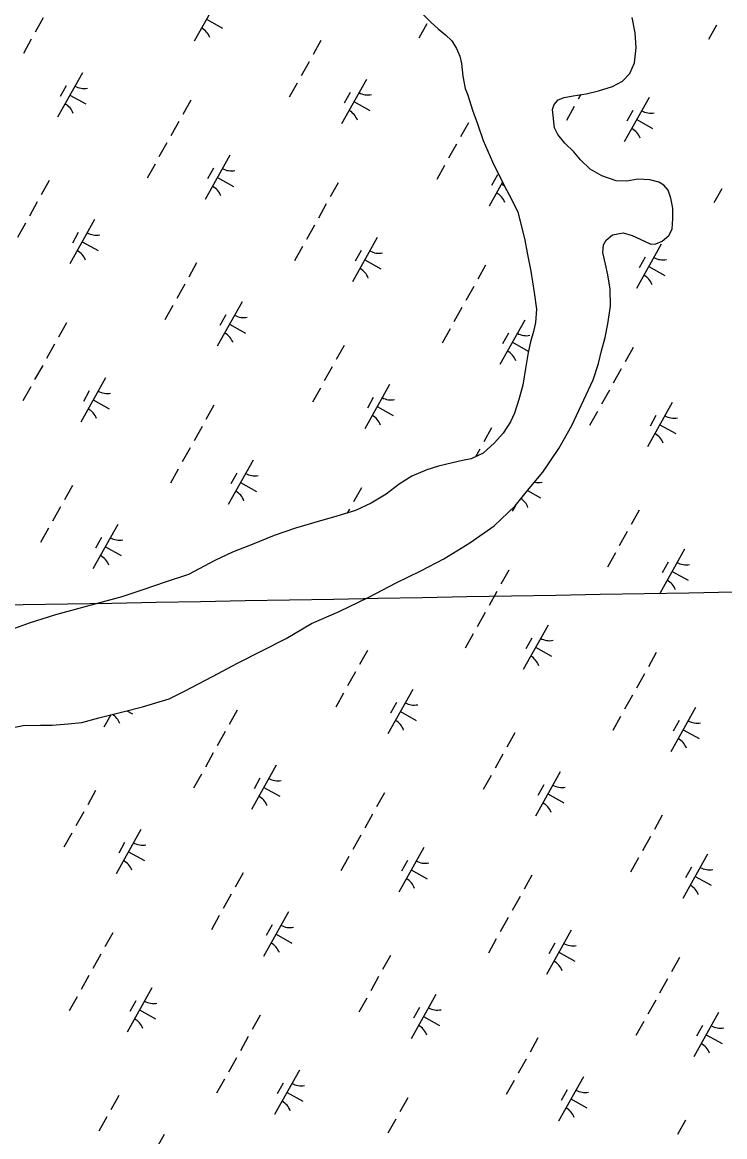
# Model space of a CAD drawing. Extents: x 3923531 to 3943530, y 207391 to 229799.
# Drawn here: x 3934363 to 3935055, y 223518 to 224615 of the extents above; entities that cross this region are included whole.
import ezdxf

# ---------------------------------------------------------------- set-up
doc = ezdxf.new("R2010")
doc.units = 0
for name, color, linetype in [('V-GRID-MAJR', 7, 'Continuous'), ('V-TOPO-SHOR', 7, 'Continuous'), ('V-WETL-SWMP', 7, 'Continuous')]:
    doc.layers.add(name, color=color, linetype=linetype)

msp = doc.modelspace()

# ---------------------------------------------------------------- linework, layer by layer
at = {"layer": 'V-GRID-MAJR'}
msp.add_spline([(3932746.5, 224012.7), (3935544, 224062.6), (3939589.6, 224135.2)], degree=3, dxfattribs=at)
at = {"layer": 'V-TOPO-SHOR'}
for points in [[(3934756.9, 224623.2), (3934765.7, 224614.5), (3934772.5, 224608.1), (3934779.6, 224602.2), (3934786, 224596.3), (3934790.7, 224588.8), (3934793.9, 224581.2), (3934795.5, 224574.1), (3934796.8, 224561.8), (3934799.2, 224549.5), (3934801.6, 224542.8), (3934806.4, 224528.1), (3934811.2, 224514.7), (3934816.8, 224498.4), (3934825.9, 224477.4), (3934836.7, 224455.2), (3934845.5, 224439.4), (3934851.1, 224427.9), (3934854.7, 224413.6), (3934857.9, 224400.2), (3934860.3, 224387.9), (3934863.9, 224369.6), (3934867.1, 224348.6), (3934869.2, 224332.4), (3934868.4, 224319.3), (3934866.5, 224310.2), (3934863.3, 224300.2), (3934861, 224289.5), (3934858.6, 224274), (3934855.9, 224257.4), (3934852, 224243.5), (3934847.6, 224230), (3934843.7, 224221.3), (3934836.6, 224210.1), (3934827.9, 224200.6), (3934816.8, 224190.7), (3934804.9, 224185.1), (3934796.6, 224183.5), (3934786.7, 224181.1), (3934772.8, 224177.8), (3934761.3, 224174.2), (3934746.7, 224167.9), (3934734, 224159.9), (3934721.3, 224150.3), (3934706.7, 224141.2), (3934691.2, 224134), (3934672.6, 224128.4), (3934651.2, 224122.4), (3934632.2, 224116.8), (3934611.2, 224109.6), (3934589.4, 224100.8), (3934570, 224093.2), (3934552.6, 224084.8), (3934526.8, 224071.3), (3934503.8, 224063.7), (3934481.6, 224056.1), (3934461, 224049.3), (3934395.6, 224031.3), (3934369.9, 224023.3), (3934348.1, 224015.3)], [(3934803.8, 224102.4), (3934827.6, 224119.1), (3934848.2, 224138.6), (3934862, 224155.7), (3934875.5, 224172), (3934891.3, 224195), (3934904.3, 224217.7), (3934925.2, 224262.6), (3934930.3, 224278.9), (3934933.5, 224291.2), (3934937, 224304.3), (3934939.7, 224317.8), (3934942.1, 224335.2), (3934942, 224351.9), (3934939.6, 224366.2), (3934937.2, 224376.5), (3934934.8, 224388), (3934935.2, 224395.5), (3934937.9, 224400.3), (3934944.3, 224405.5), (3934954.6, 224407.5), (3934963.7, 224404.7), (3934975.6, 224399.2), (3934982, 224396.4), (3934986.7, 224396.5), (3934993.1, 224399.2), (3934999.8, 224404.8), (3935003, 224411.2), (3935003.7, 224421.5), (3935003.7, 224431.8), (3935001.7, 224441.7), (3934998.9, 224449.3), (3934994.9, 224454.4), (3934989.8, 224457.2), (3934981, 224459.5), (3934969.1, 224460.3), (3934958.4, 224458.3), (3934947.7, 224458.6), (3934933.8, 224463.4), (3934922.3, 224470.1), (3934912.7, 224479.2), (3934906, 224487.1), (3934897.2, 224495.8), (3934890.4, 224504.1), (3934887.2, 224510.9), (3934885.2, 224528.7), (3934886.8, 224533.9), (3934890.7, 224538.2), (3934896.7, 224540.6), (3934905.4, 224542.2), (3934918.1, 224544.3), (3934930.4, 224547.1), (3934944.3, 224551.5), (3934954.2, 224556.7), (3934961.3, 224564.2), (3934966, 224574.9), (3934967.6, 224589.6), (3934966.4, 224604.3), (3934963.5, 224619.4)], [(3934342.1, 223918.2), (3934363.9, 223922.6), (3934381, 223922.7), (3934392.5, 223922.7), (3934408.3, 223924), (3934421.8, 223925.6), (3934438.5, 223930), (3934461.9, 223936), (3934481.3, 223940.8), (3934507.5, 223948.8), (3934522.9, 223956.4), (3934550.3, 223970.8), (3934575.6, 223984.3), (3934622.8, 224008.2), (3934647.7, 224023), (3934675.1, 224034.6), (3934704.4, 224048.9), (3934731.3, 224062.9), (3934755.5, 224074.9), (3934778.1, 224086.4), (3934803.8, 224102.4)]]:
    msp.add_lwpolyline(points, dxfattribs=at)
at = {"layer": 'V-WETL-SWMP'}
for p, q in [((3934556.6, 224639.6), (3934532.2, 224596)), ((3934383.6, 224619.1), (3934375.8, 224605.1)), ((3934544.4, 224617.8), (3934560.1, 224609)), ((3934761.3, 224613), (3934753.5, 224599.1)), ((3934756.9, 224623.2), (3934765.7, 224614.5)), ((3934765.7, 224614.5), (3934772.5, 224608.1)), ((3934772.5, 224608.1), (3934779.6, 224602.2)), ((3934779.6, 224602.2), (3934786, 224596.3)), ((3935046.5, 224611.8), (3935038.7, 224597.8)), ((3934371.9, 224598.1), (3934364.1, 224584.1)), ((3934657.1, 224596.9), (3934649.3, 224582.9)), ((3934786, 224596.3), (3934790.7, 224588.8)), ((3934790.7, 224588.8), (3934793.9, 224581.2)), ((3934793.9, 224581.2), (3934795.5, 224574.1)), ((3934645.4, 224575.9), (3934637.6, 224561.9)), ((3934795.5, 224574.1), (3934796.8, 224561.8)), ((3934422.2, 224565), (3934397.8, 224521.3)), ((3934701.8, 224558.5), (3934677.4, 224514.8)), ((3934796.8, 224561.8), (3934799.2, 224549.5)), ((3934406.2, 224552.1), (3934400.3, 224541.7)), ((3934633.7, 224554.9), (3934625.9, 224541)), ((3934799.2, 224549.5), (3934801.6, 224542.8)), ((3934410, 224543.1), (3934425.7, 224534.4)), ((3934528.9, 224537.9), (3934521.1, 224524)), ((3934685.8, 224545.7), (3934680, 224535.2)), ((3934689.6, 224536.7), (3934705.3, 224527.9)), ((3934801.6, 224542.8), (3934806.4, 224528.1)), ((3934913, 224543.5), (3934910.5, 224538.9)), ((3934980.2, 224540.7), (3934955.8, 224497)), ((3934806.4, 224528.1), (3934811.2, 224514.7)), ((3934906.6, 224531.9), (3934898.8, 224517.9)), ((3934964.2, 224527.9), (3934958.4, 224517.4)), ((3934517.1, 224517), (3934509.3, 224503)), ((3934802.3, 224515.7), (3934794.5, 224501.8)), ((3934811.2, 224514.7), (3934816.8, 224498.4)), ((3934968, 224518.9), (3934983.7, 224510.1)), ((3934505.4, 224496), (3934497.6, 224482.1)), ((3934790.6, 224494.8), (3934782.8, 224480.8)), ((3934816.8, 224498.4), (3934825.9, 224477.4)), ((3934567.4, 224483.8), (3934543, 224440.2)), ((3934493.7, 224475.1), (3934485.9, 224461.1)), ((3934551.4, 224471), (3934545.5, 224460.5)), ((3934778.9, 224473.8), (3934771.1, 224459.9)), ((3934825.9, 224477.4), (3934836.7, 224455.2)), ((3934389.5, 224458.9), (3934381.7, 224444.9)), ((3934555.2, 224462), (3934570.9, 224453.2)), ((3934831, 224464.5), (3934825.2, 224454.1)), ((3934674.1, 224456.8), (3934666.3, 224442.8)), ((3934835.8, 224457.2), (3934822.6, 224433.7)), ((3934834.8, 224455.5), (3934837.3, 224454.1)), ((3934836.7, 224455.2), (3934845.5, 224439.4)), ((3935051.8, 224450.8), (3935044, 224436.8)), ((3934377.8, 224437.9), (3934370, 224424)), ((3934845.5, 224439.4), (3934851.1, 224427.9)), ((3934662.4, 224435.9), (3934654.6, 224421.9)), ((3934851.1, 224427.9), (3934854.7, 224413.6)), ((3934366.1, 224417), (3934358.3, 224403)), ((3934434.2, 224420.5), (3934409.8, 224376.9)), ((3934650.7, 224414.9), (3934642.9, 224400.9)), ((3934418.2, 224407.7), (3934412.3, 224397.2)), ((3934854.7, 224413.6), (3934857.9, 224400.2)), ((3934422, 224398.7), (3934437.7, 224389.9)), ((3934639, 224394), (3934631.1, 224380)), ((3934712.6, 224402.7), (3934688.2, 224359.1)), ((3934857.9, 224400.2), (3934860.3, 224387.9)), ((3934992.2, 224396.2), (3934967.9, 224352.6)), ((3934696.6, 224389.9), (3934690.8, 224379.4)), ((3934860.3, 224387.9), (3934863.9, 224369.6)), ((3934976.2, 224383.4), (3934970.4, 224372.9)), ((3934534.7, 224377.8), (3934526.9, 224363.8)), ((3934700.4, 224380.9), (3934716.1, 224372.1)), ((3934819.3, 224375.7), (3934811.5, 224361.7)), ((3934980, 224374.4), (3934995.8, 224365.6)), ((3934863.9, 224369.6), (3934867.1, 224348.6)), ((3934523, 224356.8), (3934515.2, 224342.8)), ((3934807.6, 224354.7), (3934799.8, 224340.8)), ((3934579.4, 224339.4), (3934555, 224295.8)), ((3934867.1, 224348.6), (3934869.2, 224332.4)), ((3934511.3, 224335.9), (3934503.5, 224321.9)), ((3934795.9, 224333.8), (3934788.1, 224319.8)), ((3934869.2, 224332.4), (3934868.4, 224319.3)), ((3934406.5, 224318.8), (3934398.7, 224304.9)), ((3934563.4, 224326.6), (3934557.6, 224316.1)), ((3934567.2, 224317.6), (3934582.9, 224308.8)), ((3934857.8, 224321.6), (3934833.4, 224277.9)), ((3934868.4, 224319.3), (3934866.5, 224310.2)), ((3934784.2, 224312.8), (3934776.4, 224298.9)), ((3934841.8, 224308.8), (3934836, 224298.3)), ((3934866.5, 224310.2), (3934863.3, 224300.2)), ((3934394.8, 224297.9), (3934387, 224283.9)), ((3934680, 224296.6), (3934672.1, 224282.7)), ((3934845.6, 224299.8), (3934861.3, 224291)), ((3934863.3, 224300.2), (3934861, 224289.5)), ((3934964.5, 224294.6), (3934956.7, 224280.6)), ((3934861, 224289.5), (3934858.6, 224274)), ((3934383.1, 224276.9), (3934375.2, 224263)), ((3934668.2, 224275.7), (3934660.4, 224261.7)), ((3934858.6, 224274), (3934855.9, 224257.4)), ((3934952.8, 224273.6), (3934945, 224259.6)), ((3934445, 224264.8), (3934420.6, 224221.1)), ((3934371.3, 224256), (3934363.5, 224242)), ((3934429, 224251.9), (3934423.2, 224241.5)), ((3934656.5, 224254.7), (3934648.7, 224240.8)), ((3934724.6, 224258.3), (3934700.2, 224214.6)), ((3934855.9, 224257.4), (3934852, 224243.5)), ((3934941.1, 224252.7), (3934933.3, 224238.7)), ((3934432.8, 224242.9), (3934448.5, 224234.2)), ((3934708.6, 224245.5), (3934702.8, 224235)), ((3934852, 224243.5), (3934847.6, 224230)), ((3935003, 224240.5), (3934978.7, 224196.8)), ((3934551.7, 224237.7), (3934543.9, 224223.8)), ((3934712.4, 224236.5), (3934728.2, 224227.7)), ((3934847.6, 224230), (3934843.7, 224221.3)), ((3934929.4, 224231.7), (3934921.6, 224217.7)), ((3934843.7, 224221.3), (3934836.6, 224210.1)), ((3934987, 224227.6), (3934981.2, 224217.2)), ((3934990.9, 224218.6), (3935006.6, 224209.9)), ((3934540, 224216.8), (3934532.2, 224202.8)), ((3934825.2, 224215.5), (3934817.4, 224201.6)), ((3934836.6, 224210.1), (3934827.9, 224200.6)), ((3934528.3, 224195.8), (3934520.5, 224181.9)), ((3934827.9, 224200.6), (3934816.8, 224190.7)), ((3934804.9, 224185.1), (3934796.6, 224183.5)), ((3934816.8, 224190.7), (3934804.9, 224185.1)), ((3934813.5, 224194.6), (3934809.3, 224187.1)), ((3934516.6, 224174.9), (3934508.8, 224160.9)), ((3934590.2, 224183.6), (3934565.8, 224140)), ((3934761.3, 224174.2), (3934746.7, 224167.9)), ((3934772.8, 224177.8), (3934761.3, 224174.2)), ((3934786.7, 224181.1), (3934772.8, 224177.8)), ((3934796.6, 224183.5), (3934786.7, 224181.1)), ((3934574.2, 224170.8), (3934568.4, 224160.3)), ((3934746.7, 224167.9), (3934734, 224159.9)), ((3934412.3, 224158.7), (3934404.5, 224144.7)), ((3934578, 224161.8), (3934593.7, 224153)), ((3934696.9, 224156.6), (3934689.1, 224142.6)), ((3934734, 224159.9), (3934721.3, 224150.3)), ((3934860.5, 224153.8), (3934873.4, 224146.6)), ((3934706.7, 224141.2), (3934691.2, 224134)), ((3934721.3, 224150.3), (3934706.7, 224141.2)), ((3934400.6, 224137.7), (3934392.8, 224123.8)), ((3934691.2, 224134), (3934672.6, 224128.4)), ((3934685.2, 224135.6), (3934682.9, 224131.5)), ((3934848.6, 224139.1), (3934845.5, 224133.5)), ((3934970.4, 224134.4), (3934962.6, 224120.4)), ((3934457, 224120.3), (3934432.6, 224076.7)), ((3934651.2, 224122.4), (3934632.2, 224116.8)), ((3934672.6, 224128.4), (3934651.2, 224122.4)), ((3934388.9, 224116.8), (3934381.1, 224102.8)), ((3934611.2, 224109.6), (3934589.4, 224100.8)), ((3934632.2, 224116.8), (3934611.2, 224109.6)), ((3934958.7, 224113.4), (3934950.9, 224099.5)), ((3934441, 224107.5), (3934435.2, 224097)), ((3934444.8, 224098.5), (3934460.5, 224089.7)), ((3934589.4, 224100.8), (3934570, 224093.2)), ((3934570, 224093.2), (3934552.6, 224084.8)), ((3934947, 224092.5), (3934939.2, 224078.5)), ((3935015.1, 224096), (3934990.7, 224052.4)), ((3934552.6, 224084.8), (3934526.8, 224071.3)), ((3934842.1, 224075.5), (3934834.3, 224061.5)), ((3934999.1, 224083.2), (3934993.2, 224072.7)), ((3934526.8, 224071.3), (3934503.8, 224063.7)), ((3935002.9, 224074.2), (3935018.6, 224065.4)), ((3934481.6, 224056.1), (3934461, 224049.3)), ((3934503.8, 224063.7), (3934481.6, 224056.1)), ((3934830.4, 224054.5), (3934822.6, 224040.6)), ((3934461, 224049.3), (3934395.6, 224031.3)), ((3934395.6, 224031.3), (3934369.9, 224023.3)), ((3934818.7, 224033.6), (3934810.9, 224019.6)), ((3934369.9, 224023.3), (3934348.1, 224015.3)), ((3934880.7, 224021.4), (3934856.3, 223977.7)), ((3934807, 224012.6), (3934799.2, 223998.7)), ((3934864.7, 224008.6), (3934858.8, 223998.1)), ((3934868.5, 223999.6), (3934884.2, 223990.8)), ((3934702.8, 223996.4), (3934695, 223982.5)), ((3934987.3, 223994.4), (3934979.5, 223980.4)), ((3934691.1, 223975.5), (3934683.3, 223961.5)), ((3934975.6, 223973.4), (3934967.8, 223959.4)), ((3934679.4, 223954.5), (3934671.6, 223940.6)), ((3934747.5, 223958.1), (3934723.1, 223914.4)), ((3934731.4, 223945.2), (3934725.6, 223934.8)), ((3934963.9, 223952.4), (3934956.1, 223938.5)), ((3934450.2, 223933), (3934443.4, 223920.9)), ((3934465.9, 223937), (3934471.4, 223933.9)), ((3934574.5, 223937.5), (3934566.7, 223923.5)), ((3934735.3, 223936.2), (3934751, 223927.5)), ((3935025.9, 223940.3), (3935001.5, 223896.6)), ((3934952.2, 223931.5), (3934944.4, 223917.5)), ((3935009.9, 223927.4), (3935004, 223917)), ((3934562.8, 223916.6), (3934555, 223902.6)), ((3934848, 223915.3), (3934840.2, 223901.3)), ((3935013.7, 223918.4), (3935029.4, 223909.7)), ((3934551.1, 223895.6), (3934543.3, 223881.6)), ((3934836.3, 223894.4), (3934828.5, 223880.4)), ((3934613, 223883.4), (3934588.7, 223839.8)), ((3934539.4, 223874.7), (3934531.6, 223860.7)), ((3934597, 223870.6), (3934591.2, 223860.1)), ((3934824.6, 223873.4), (3934816.8, 223859.4)), ((3934892.7, 223876.9), (3934868.3, 223833.3)), ((3934435.2, 223858.5), (3934427.4, 223844.5)), ((3934600.9, 223861.6), (3934616.6, 223852.8)), ((3934719.7, 223856.4), (3934711.9, 223842.4)), ((3934876.7, 223864.1), (3934870.8, 223853.6)), ((3934880.5, 223855.1), (3934896.2, 223846.3)), ((3934423.5, 223837.5), (3934415.7, 223823.6)), ((3934708, 223835.4), (3934700.2, 223821.5)), ((3934993.2, 223834.2), (3934985.4, 223820.2)), ((3934411.8, 223816.6), (3934404, 223802.6)), ((3934479.8, 223820.1), (3934455.5, 223776.5)), ((3934696.3, 223814.5), (3934688.5, 223800.5)), ((3934981.5, 223813.2), (3934973.7, 223799.3)), ((3934463.8, 223807.3), (3934458, 223796.8)), ((3934758.3, 223802.3), (3934733.9, 223758.6)), ((3934467.7, 223798.3), (3934483.4, 223789.5)), ((3934684.6, 223793.5), (3934676.8, 223779.6)), ((3934969.8, 223792.3), (3934962, 223778.3)), ((3935037.9, 223795.8), (3935013.5, 223752.2)), ((3934742.3, 223789.5), (3934736.4, 223779)), ((3934746.1, 223780.5), (3934761.8, 223771.7)), ((3935021.9, 223783), (3935016, 223772.5)), ((3934580.4, 223777.4), (3934572.6, 223763.4)), ((3934864.9, 223775.3), (3934857.1, 223761.3)), ((3935025.7, 223774), (3935041.4, 223765.2)), ((3934568.7, 223756.4), (3934560.9, 223742.4)), ((3934853.2, 223754.3), (3934845.4, 223740.3)), ((3934557, 223735.4), (3934549.2, 223721.5)), ((3934625.1, 223739), (3934600.7, 223695.3)), ((3934609.1, 223726.2), (3934603.2, 223715.7)), ((3934841.5, 223733.4), (3934833.7, 223719.4)), ((3934452.1, 223718.4), (3934444.3, 223704.5)), ((3934612.9, 223717.2), (3934628.6, 223708.4)), ((3934903.5, 223721.2), (3934879.1, 223677.5)), ((3934829.8, 223712.4), (3934822, 223698.4)), ((3934887.5, 223708.3), (3934881.6, 223697.9)), ((3934440.4, 223697.5), (3934432.6, 223683.5)), ((3934725.6, 223696.2), (3934717.8, 223682.3)), ((3934891.3, 223699.3), (3934907, 223690.6)), ((3935010.1, 223694.1), (3935002.3, 223680.2)), ((3934428.7, 223676.5), (3934420.9, 223662.6)), ((3934713.9, 223675.3), (3934706.1, 223661.3)), ((3934998.4, 223673.2), (3934990.6, 223659.2)), ((3934490.7, 223664.3), (3934466.3, 223620.7)), ((3934417, 223655.6), (3934409.2, 223641.6)), ((3934474.7, 223651.5), (3934468.8, 223641)), ((3934702.2, 223654.3), (3934694.4, 223640.4)), ((3934770.3, 223657.9), (3934745.9, 223614.2)), ((3934986.7, 223652.2), (3934978.9, 223638.3)), ((3934478.5, 223642.5), (3934494.2, 223633.7)), ((3934597.3, 223637.3), (3934589.5, 223623.3)), ((3934754.3, 223645), (3934748.4, 223634.6)), ((3934758.1, 223636), (3934773.8, 223627.3)), ((3935048.7, 223640), (3935024.3, 223596.4)), ((3934975, 223631.3), (3934967.2, 223617.3)), ((3935032.7, 223627.2), (3935026.8, 223616.7)), ((3934585.6, 223616.4), (3934577.8, 223602.4)), ((3934870.8, 223615.1), (3934863, 223601.1)), ((3935036.5, 223618.2), (3935052.2, 223609.4)), ((3934573.9, 223595.4), (3934566.1, 223581.4)), ((3934859.1, 223594.2), (3934851.3, 223580.2)), ((3934635.9, 223583.2), (3934611.5, 223539.6)), ((3934562.2, 223574.4), (3934554.4, 223560.5)), ((3934619.9, 223570.4), (3934614, 223559.9)), ((3934847.4, 223573.2), (3934839.6, 223559.2)), ((3934915.5, 223576.7), (3934891.1, 223533.1)), ((3934623.7, 223561.4), (3934639.4, 223552.6)), ((3934899.5, 223563.9), (3934893.6, 223553.4)), ((3934458, 223558.3), (3934450.2, 223544.3)), ((3934742.5, 223556.2), (3934734.7, 223542.2)), ((3934903.3, 223554.9), (3934919, 223546.1)), ((3934446.3, 223537.3), (3934438.5, 223523.3)), ((3934730.8, 223535.2), (3934723, 223521.3)), ((3935016, 223534), (3935008.2, 223520)), ((3934502.7, 223519.9), (3934478.3, 223476.3))]:
    msp.add_line(p, q, dxfattribs=at)
for points in [[(3934887.2, 224510.9), (3934885.2, 224528.7), (3934886.8, 224533.9), (3934890.7, 224538.2), (3934896.7, 224540.6), (3934905.4, 224542.2), (3934918.1, 224544.3), (3934930.4, 224547.1), (3934944.3, 224551.5), (3934954.2, 224556.7), (3934961.3, 224564.2), (3934966, 224574.9), (3934967.6, 224589.6), (3934966.4, 224604.3), (3934963.5, 224619.4)], [(3934342.1, 223918.2), (3934363.9, 223922.6), (3934381, 223922.7), (3934392.5, 223922.7), (3934408.3, 223924), (3934421.8, 223925.6), (3934438.5, 223930), (3934461.9, 223936), (3934481.3, 223940.8), (3934507.5, 223948.8), (3934522.9, 223956.4), (3934550.3, 223970.8), (3934575.6, 223984.3), (3934622.8, 224008.2), (3934647.7, 224023), (3934675.1, 224034.6), (3934704.4, 224048.9), (3934731.3, 224062.9), (3934755.5, 224074.9), (3934778.1, 224086.4), (3934803.8, 224102.4), (3934827.6, 224119.1), (3934848.2, 224138.6), (3934862, 224155.7), (3934875.5, 224172), (3934891.3, 224195), (3934904.3, 224217.7), (3934925.2, 224262.6), (3934930.3, 224278.9), (3934933.5, 224291.2), (3934937, 224304.3), (3934939.7, 224317.8), (3934942.1, 224335.2), (3934942, 224351.9), (3934939.6, 224366.2), (3934937.2, 224376.5), (3934934.8, 224388), (3934935.2, 224395.5), (3934937.9, 224400.3), (3934944.3, 224405.5), (3934954.6, 224407.5), (3934963.7, 224404.7), (3934975.6, 224399.2), (3934982, 224396.4), (3934986.7, 224396.5), (3934993.1, 224399.2), (3934999.8, 224404.8), (3935003, 224411.2), (3935003.7, 224421.5), (3935003.7, 224431.8), (3935001.7, 224441.7), (3934998.9, 224449.3), (3934994.9, 224454.4), (3934989.8, 224457.2), (3934981, 224459.5), (3934969.1, 224460.3), (3934958.4, 224458.3), (3934947.7, 224458.6), (3934933.8, 224463.4), (3934922.3, 224470.1), (3934912.7, 224479.2), (3934906, 224487.1), (3934897.2, 224495.8), (3934890.4, 224504.1), (3934887.2, 224510.9)]]:
    msp.add_lwpolyline(points, dxfattribs=at)
for centre, start, end in [((3934531.1, 224593.6), 20.0381, 61.5817), ((3934423.7, 224567.1), 240.0381, 281.5817), ((3934703.3, 224560.7), 240.0381, 281.5817), ((3934396.7, 224518.9), 20.0381, 61.5817), ((3934676.4, 224512.4), 20.0381, 61.5817), ((3934981.7, 224542.8), 240.0381, 281.5817), ((3934954.8, 224494.6), 20.0381, 61.5817), ((3934568.9, 224486), 240.0381, 281.5817), ((3934541.9, 224437.8), 20.0381, 61.5817), ((3934821.6, 224431.3), 20.0381, 61.5817), ((3934435.7, 224422.7), 240.0381, 281.5817), ((3934408.7, 224374.5), 20.0381, 61.5817), ((3934714.1, 224404.9), 240.0381, 281.5817), ((3934993.7, 224398.4), 240.0381, 281.5817), ((3934687.2, 224356.7), 20.0381, 61.5817), ((3934966.8, 224350.2), 20.0381, 61.5817), ((3934580.9, 224341.6), 240.0381, 281.5817), ((3934554, 224293.3), 20.0381, 61.5817), ((3934859.3, 224323.8), 240.0381, 281.5817), ((3934832.4, 224275.5), 20.0381, 61.5817), ((3934446.5, 224266.9), 240.0381, 281.5817), ((3934726.1, 224260.5), 240.0381, 281.5817), ((3934419.6, 224218.7), 20.0381, 61.5817), ((3934699.2, 224212.2), 20.0381, 61.5817), ((3935004.5, 224242.6), 240.0381, 281.5817), ((3934977.6, 224194.4), 20.0381, 61.5817), ((3934591.7, 224185.8), 240.0381, 281.5817), ((3934564.8, 224137.6), 20.0381, 61.5817), ((3934871.3, 224179.3), 256.9541, 281.5817), ((3934844.4, 224131.1), 20.0381, 56.7732), ((3934458.5, 224122.5), 240.0381, 281.5817), ((3934431.6, 224074.3), 20.0381, 61.5817), ((3935016.5, 224098.2), 240.0381, 281.5817), ((3934989.6, 224050), 20.0381, 61.5817), ((3934882.1, 224023.6), 240.0381, 281.5817), ((3934855.2, 223975.3), 20.0381, 61.5817), ((3934748.9, 223960.2), 240.0381, 281.5817), ((3934442.4, 223918.5), 20.0381, 57.7877), ((3934722, 223912), 20.0381, 61.5817), ((3935027.4, 223942.4), 240.0381, 281.5817), ((3935000.4, 223894.2), 20.0381, 61.5817), ((3934614.5, 223885.6), 240.0381, 281.5817), ((3934894.2, 223879.1), 240.0381, 281.5817), ((3934587.6, 223837.4), 20.0381, 61.5817), ((3934867.2, 223830.9), 20.0381, 61.5817), ((3934481.3, 223822.3), 240.0381, 281.5817), ((3934454.4, 223774.1), 20.0381, 61.5817), ((3934759.7, 223804.5), 240.0381, 281.5817), ((3935039.4, 223798), 240.0381, 281.5817), ((3934732.8, 223756.2), 20.0381, 61.5817), ((3935012.4, 223749.8), 20.0381, 61.5817), ((3934626.5, 223741.2), 240.0381, 281.5817), ((3934599.6, 223692.9), 20.0381, 61.5817), ((3934905, 223723.3), 240.0381, 281.5817), ((3934878, 223675.1), 20.0381, 61.5817), ((3934492.1, 223666.5), 240.0381, 281.5817), ((3934771.8, 223660), 240.0381, 281.5817), ((3934465.2, 223618.3), 20.0381, 61.5817), ((3934744.8, 223611.8), 20.0381, 61.5817), ((3935050.2, 223642.2), 240.0381, 281.5817), ((3935023.2, 223594), 20.0381, 61.5817), ((3934637.4, 223585.4), 240.0381, 281.5817), ((3934917, 223578.9), 240.0381, 281.5817), ((3934610.4, 223537.2), 20.0381, 61.5817), ((3934890, 223530.7), 20.0381, 61.5817)]:
    msp.add_arc(centre, 17.6, start, end, dxfattribs=at)

doc.saveas('drawing.dxf')
